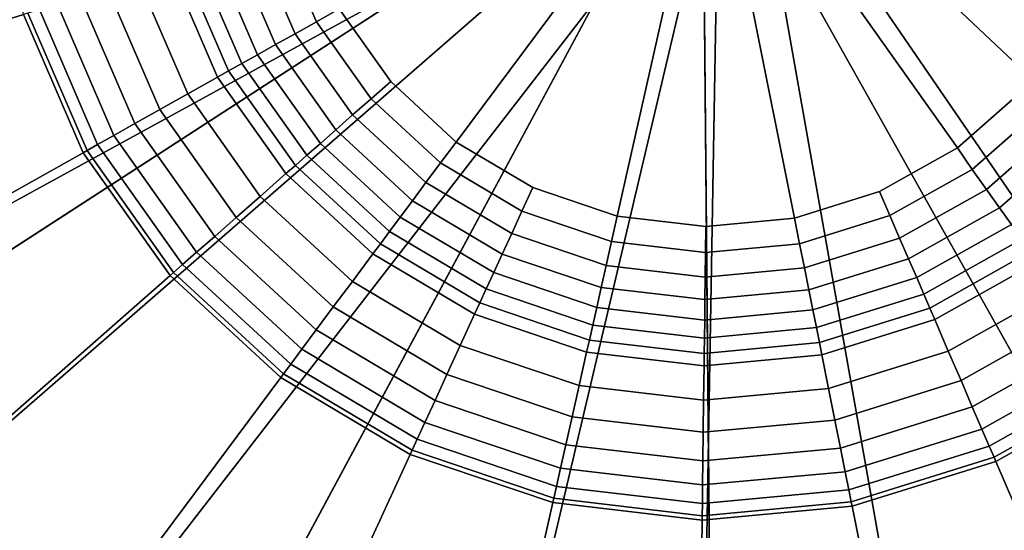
# Model space of a CAD drawing. Extents: x -43.1 to 43.1, y -41.3 to 41.3.
# Tile 529 of 656: x 33.07 to 33.636, y 0.899 to 1.192. Entities that reach past the tile are written whole.
import ezdxf

# ---------------------------------------------------------------- set-up
doc = ezdxf.new("R2010")
doc.units = 0
doc.layers.add('LAMP', color=7, linetype='CONTINUOUS')
doc.layers.add('LAMP_SUPPORT', color=18, linetype='CONTINUOUS')

msp = doc.modelspace()

# ---------------------------------------------------------------- linework, layer by layer
at = {"layer": 'LAMP'}
for points in [[(32.7448, 1.0773, 41.1433), (32.8272, 0.9062, 41.1433), (33.463, 1.3178, 41.1433), (32.7075, 1.2634, 41.1433)], [(32.9495, 0.761, 41.1433), (33.1041, 0.6508, 41.1433), (33.463, 1.3178, 41.1433), (32.8272, 0.9062, 41.1433)], [(32.8939, 1.1272, 44.2735), (32.8644, 1.2747, 44.2735), (33.463, 1.3178, 44.2735), (32.9592, 0.9916, 44.2735)], [(33.0561, 0.8766, 44.2735), (32.9592, 0.9916, 44.2735), (33.463, 1.3178, 44.2735), (33.1786, 0.7892, 44.2735)], [(33.2813, 0.5825, 41.1433), (33.4698, 0.5604, 41.1433), (33.463, 1.3178, 41.1433), (33.1041, 0.6508, 41.1433)], [(33.319, 0.7351, 44.2735), (33.1786, 0.7892, 44.2735), (33.463, 1.3178, 44.2735), (33.4684, 0.7176, 44.2735)], [(33.6175, 0.7378, 44.2735), (33.4684, 0.7176, 44.2735), (33.463, 1.3178, 44.2735), (33.7569, 0.7945, 44.2735)], [(33.658, 0.5859, 41.1433), (33.8339, 0.6574, 41.1433), (33.463, 1.3178, 41.1433), (33.4698, 0.5604, 41.1433)], [(33.8778, 0.884, 44.2735), (33.7569, 0.7945, 44.2735), (33.463, 1.3178, 44.2735), (33.9726, 1.0008, 44.2735)], [(33.9865, 0.7703, 41.1433), (34.1062, 0.9177, 41.1433), (33.463, 1.3178, 41.1433), (33.8339, 0.6574, 41.1433)], [(34.0355, 1.1375, 44.2735), (33.9726, 1.0008, 44.2735), (33.463, 1.3178, 44.2735), (34.0623, 1.2855, 44.2735)], [(34.1854, 1.0902, 41.1433), (34.2193, 1.277, 41.1433), (33.463, 1.3178, 41.1433), (34.1062, 0.9177, 41.1433)]]:
    msp.add_3dface(points, dxfattribs=at)
at = {"layer": 'LAMP_SUPPORT'}
for points in [[(33.4903, 1.3111, 40.5662), (33.4857, 1.3345, 40.5662), (34.4173, 1.2075, 40.5662), (34.3734, 1.0125, 40.5662)], [(33.254, 1.1987, 36.226), (33.2836, 1.1569, 36.226), (33.3213, 1.1221, 36.226), (33.4677, 1.3187, 36.226)], [(33.3213, 1.1221, 36.226), (33.3653, 1.096, 36.226), (33.4139, 1.0795, 36.226), (33.4677, 1.3187, 36.226)], [(33.4139, 1.0795, 36.226), (33.4648, 1.0736, 36.226), (33.5158, 1.0783, 36.226), (33.4677, 1.3187, 36.226)], [(33.5158, 1.0783, 36.226), (33.5648, 1.0936, 36.226), (33.6095, 1.1187, 36.226), (33.4677, 1.3187, 36.226)], [(33.6095, 1.1187, 36.226), (33.648, 1.1525, 36.226), (33.6786, 1.1936, 36.226), (33.4677, 1.3187, 36.226)], [(33.4724, 1.2953, 40.5662), (33.4903, 1.3111, 40.5662), (33.6553, 0.3812, 40.5662), (33.4563, 0.3627, 40.5662)], [(33.4903, 1.3111, 40.5662), (34.0204, 0.5386, 40.5662), (33.8462, 0.4407, 40.5662), (33.6553, 0.3812, 40.5662)], [(33.4903, 1.3111, 40.5662), (34.1706, 0.6705, 40.5662), (34.0204, 0.5386, 40.5662)], [(33.4903, 1.3111, 40.5662), (34.3734, 1.0125, 40.5662), (34.29, 0.8308, 40.5662), (34.1706, 0.6705, 40.5662)], [(33.4535, 1.2996, 40.5662), (32.6341, 0.8506, 40.5662), (32.555, 1.0342, 40.5662), (32.5157, 1.2301, 40.5662)], [(33.4535, 1.2996, 40.5662), (32.7496, 0.6875, 40.5662), (32.6341, 0.8506, 40.5662)], [(33.4535, 1.2996, 40.5662), (33.4724, 1.2953, 40.5662), (32.8966, 0.552, 40.5662), (32.7496, 0.6875, 40.5662)], [(33.4724, 1.2953, 40.5662), (33.2578, 0.386, 40.5662), (33.0684, 0.45, 40.5662), (32.8966, 0.552, 40.5662)], [(33.4724, 1.2953, 40.5662), (33.4563, 0.3627, 40.5662), (33.2578, 0.386, 40.5662)], [(32.7028, 1.2476, 36.7827), (32.7343, 1.0901, 36.7827), (33.0724, 1.1955, 36.7827), (33.0554, 1.2804, 36.7827)], [(33.2193, 1.2413, 36.228), (33.2409, 1.1913, 36.228), (33.254, 1.1987, 36.226), (33.2337, 1.2458, 36.226)], [(33.2059, 1.2371, 36.2337), (33.2286, 1.1844, 36.2337), (33.2409, 1.1913, 36.228), (33.2193, 1.2413, 36.228)], [(33.1935, 1.2332, 36.2426), (33.2173, 1.1781, 36.2426), (33.2286, 1.1844, 36.2337), (33.2059, 1.2371, 36.2337)], [(33.1724, 1.2267, 36.2683), (33.198, 1.1673, 36.2683), (33.207, 1.1723, 36.2543), (33.1823, 1.2297, 36.2543)], [(33.1823, 1.2297, 36.2543), (33.207, 1.1723, 36.2543), (33.2173, 1.1781, 36.2426), (33.1935, 1.2332, 36.2426)], [(33.1572, 1.2219, 36.3013), (33.1841, 1.1595, 36.3013), (33.1903, 1.163, 36.2841), (33.164, 1.224, 36.2841)], [(33.164, 1.224, 36.2841), (33.1903, 1.163, 36.2841), (33.198, 1.1673, 36.2683), (33.1724, 1.2267, 36.2683)], [(33.1383, 1.216, 36.3703), (33.1669, 1.1498, 36.3703), (33.1841, 1.1595, 36.3013), (33.1572, 1.2219, 36.3013)], [(33.1207, 1.2106, 36.4555), (33.1508, 1.1408, 36.4555), (33.1669, 1.1498, 36.3703), (33.1383, 1.216, 36.3703)], [(33.105, 1.2057, 36.5472), (33.1365, 1.1327, 36.5472), (33.1508, 1.1408, 36.4555), (33.1207, 1.2106, 36.4555)], [(33.0816, 1.1983, 36.7108), (33.115, 1.1207, 36.7108), (33.1244, 1.1259, 36.6355), (33.0918, 1.2015, 36.6355)], [(33.0918, 1.2015, 36.6355), (33.1244, 1.1259, 36.6355), (33.1365, 1.1327, 36.5472), (33.105, 1.2057, 36.5472)], [(32.7343, 1.0901, 36.7827), (32.7979, 0.9426, 36.7827), (33.1067, 1.116, 36.7827), (33.0724, 1.1955, 36.7827)], [(33.0724, 1.1955, 36.7827), (33.1067, 1.116, 36.7827), (33.109, 1.1173, 36.763), (33.0749, 1.1963, 36.763)], [(33.0749, 1.1963, 36.763), (33.109, 1.1173, 36.763), (33.115, 1.1207, 36.7108), (33.0816, 1.1983, 36.7108)], [(33.2409, 1.1913, 36.228), (33.2723, 1.147, 36.228), (33.2836, 1.1569, 36.226), (33.254, 1.1987, 36.226)], [(33.2286, 1.1844, 36.2337), (33.2617, 1.1377, 36.2337), (33.2723, 1.147, 36.228), (33.2409, 1.1913, 36.228)], [(33.2173, 1.1781, 36.2426), (33.252, 1.1291, 36.2426), (33.2617, 1.1377, 36.2337), (33.2286, 1.1844, 36.2337)], [(33.207, 1.1723, 36.2543), (33.2432, 1.1213, 36.2543), (33.252, 1.1291, 36.2426), (33.2173, 1.1781, 36.2426)], [(33.198, 1.1673, 36.2683), (33.2354, 1.1145, 36.2683), (33.2432, 1.1213, 36.2543), (33.207, 1.1723, 36.2543)], [(33.1903, 1.163, 36.2841), (33.2288, 1.1087, 36.2841), (33.2354, 1.1145, 36.2683), (33.198, 1.1673, 36.2683)], [(33.1841, 1.1595, 36.3013), (33.2234, 1.104, 36.3013), (33.2288, 1.1087, 36.2841), (33.1903, 1.163, 36.2841)], [(33.1669, 1.1498, 36.3703), (33.2086, 1.0909, 36.3703), (33.2234, 1.104, 36.3013), (33.1841, 1.1595, 36.3013)], [(33.2723, 1.147, 36.228), (33.3123, 1.1101, 36.228), (33.3213, 1.1221, 36.226), (33.2836, 1.1569, 36.226)], [(33.1508, 1.1408, 36.4555), (33.1947, 1.0788, 36.4555), (33.2086, 1.0909, 36.3703), (33.1669, 1.1498, 36.3703)], [(33.6181, 1.1064, 36.228), (33.659, 1.1423, 36.228), (33.648, 1.1525, 36.226), (33.6095, 1.1187, 36.226)], [(33.2617, 1.1377, 36.2337), (33.3039, 1.0988, 36.2337), (33.3123, 1.1101, 36.228), (33.2723, 1.147, 36.228)], [(33.1365, 1.1327, 36.5472), (33.1824, 1.0679, 36.5472), (33.1947, 1.0788, 36.4555), (33.1508, 1.1408, 36.4555)], [(33.6263, 1.0949, 36.2337), (33.6693, 1.1328, 36.2337), (33.659, 1.1423, 36.228), (33.6181, 1.1064, 36.228)], [(33.1244, 1.1259, 36.6355), (33.172, 1.0588, 36.6355), (33.1824, 1.0679, 36.5472), (33.1365, 1.1327, 36.5472)], [(33.252, 1.1291, 36.2426), (33.2961, 1.0884, 36.2426), (33.3039, 1.0988, 36.2337), (33.2617, 1.1377, 36.2337)], [(33.6338, 1.0843, 36.2426), (33.6789, 1.124, 36.2426), (33.6693, 1.1328, 36.2337), (33.6263, 1.0949, 36.2337)], [(33.2432, 1.1213, 36.2543), (33.2891, 1.079, 36.2543), (33.2961, 1.0884, 36.2426), (33.252, 1.1291, 36.2426)], [(33.115, 1.1207, 36.7108), (33.1639, 1.0517, 36.7108), (33.172, 1.0588, 36.6355), (33.1244, 1.1259, 36.6355)], [(33.2354, 1.1145, 36.2683), (33.2829, 1.0707, 36.2683), (33.2891, 1.079, 36.2543), (33.2432, 1.1213, 36.2543)], [(33.3123, 1.1101, 36.228), (33.3591, 1.0823, 36.228), (33.3653, 1.096, 36.226), (33.3213, 1.1221, 36.226)], [(33.6406, 1.0748, 36.2543), (33.6875, 1.116, 36.2543), (33.6789, 1.124, 36.2426), (33.6338, 1.0843, 36.2426)], [(32.7979, 0.9426, 36.7827), (32.8907, 0.8115, 36.7827), (33.1567, 1.0454, 36.7827), (33.1067, 1.116, 36.7827)], [(33.1067, 1.116, 36.7827), (33.1567, 1.0454, 36.7827), (33.1587, 1.0471, 36.763), (33.109, 1.1173, 36.763)], [(33.109, 1.1173, 36.763), (33.1587, 1.0471, 36.763), (33.1639, 1.0517, 36.7108), (33.115, 1.1207, 36.7108)], [(33.5707, 1.0798, 36.228), (33.6181, 1.1064, 36.228), (33.6095, 1.1187, 36.226), (33.5648, 1.0936, 36.226)], [(33.2288, 1.1087, 36.2841), (33.2777, 1.0636, 36.2841), (33.2829, 1.0707, 36.2683), (33.2354, 1.1145, 36.2683)], [(33.3039, 1.0988, 36.2337), (33.3532, 1.0695, 36.2337), (33.3591, 1.0823, 36.228), (33.3123, 1.1101, 36.228)], [(33.2234, 1.104, 36.3013), (33.2734, 1.0579, 36.3013), (33.2777, 1.0636, 36.2841), (33.2288, 1.1087, 36.2841)], [(33.5763, 1.0669, 36.2337), (33.6263, 1.0949, 36.2337), (33.6181, 1.1064, 36.228), (33.5707, 1.0798, 36.228)], [(33.2086, 1.0909, 36.3703), (33.2616, 1.042, 36.3703), (33.2734, 1.0579, 36.3013), (33.2234, 1.104, 36.3013)], [(33.2961, 1.0884, 36.2426), (33.3478, 1.0577, 36.2426), (33.3532, 1.0695, 36.2337), (33.3039, 1.0988, 36.2337)], [(33.3591, 1.0823, 36.228), (33.4106, 1.0649, 36.228), (33.4139, 1.0795, 36.226), (33.3653, 1.096, 36.226)], [(33.5188, 1.0636, 36.228), (33.5707, 1.0798, 36.228), (33.5648, 1.0936, 36.226), (33.5158, 1.0783, 36.226)], [(33.5814, 1.0549, 36.2426), (33.6338, 1.0843, 36.2426), (33.6263, 1.0949, 36.2337), (33.5763, 1.0669, 36.2337)], [(33.1947, 1.0788, 36.4555), (33.2506, 1.0273, 36.4555), (33.2616, 1.042, 36.3703), (33.2086, 1.0909, 36.3703)], [(33.2891, 1.079, 36.2543), (33.3429, 1.0471, 36.2543), (33.3478, 1.0577, 36.2426), (33.2961, 1.0884, 36.2426)], [(33.3532, 1.0695, 36.2337), (33.4075, 1.0512, 36.2337), (33.4106, 1.0649, 36.228), (33.3591, 1.0823, 36.228)], [(33.5861, 1.0442, 36.2543), (33.6406, 1.0748, 36.2543), (33.6338, 1.0843, 36.2426), (33.5814, 1.0549, 36.2426)], [(33.1824, 1.0679, 36.5472), (33.2408, 1.0141, 36.5472), (33.2506, 1.0273, 36.4555), (33.1947, 1.0788, 36.4555)], [(33.2829, 1.0707, 36.2683), (33.3385, 1.0377, 36.2683), (33.3429, 1.0471, 36.2543), (33.2891, 1.079, 36.2543)], [(33.4106, 1.0649, 36.228), (33.4646, 1.0586, 36.228), (33.4648, 1.0736, 36.226), (33.4139, 1.0795, 36.226)], [(33.4646, 1.0586, 36.228), (33.5188, 1.0636, 36.228), (33.5158, 1.0783, 36.226), (33.4648, 1.0736, 36.226)], [(33.5215, 1.0498, 36.2337), (33.5763, 1.0669, 36.2337), (33.5707, 1.0798, 36.228), (33.5188, 1.0636, 36.228)], [(33.2777, 1.0636, 36.2841), (33.3349, 1.0296, 36.2841), (33.3385, 1.0377, 36.2683), (33.2829, 1.0707, 36.2683)], [(33.5902, 1.0347, 36.2683), (33.6466, 1.0663, 36.2683), (33.6406, 1.0748, 36.2543), (33.5861, 1.0442, 36.2543)], [(33.172, 1.0588, 36.6355), (33.2325, 1.003, 36.6355), (33.2408, 1.0141, 36.5472), (33.1824, 1.0679, 36.5472)], [(33.3478, 1.0577, 36.2426), (33.4046, 1.0385, 36.2426), (33.4075, 1.0512, 36.2337), (33.3532, 1.0695, 36.2337)], [(33.4075, 1.0512, 36.2337), (33.4645, 1.0445, 36.2337), (33.4646, 1.0586, 36.228), (33.4106, 1.0649, 36.228)], [(33.5241, 1.0371, 36.2426), (33.5814, 1.0549, 36.2426), (33.5763, 1.0669, 36.2337), (33.5215, 1.0498, 36.2337)], [(33.5937, 1.0266, 36.2841), (33.6516, 1.0591, 36.2841), (33.6466, 1.0663, 36.2683), (33.5902, 1.0347, 36.2683)], [(33.2734, 1.0579, 36.3013), (33.3319, 1.0232, 36.3013), (33.3349, 1.0296, 36.2841), (33.2777, 1.0636, 36.2841)], [(33.4645, 1.0445, 36.2337), (33.5215, 1.0498, 36.2337), (33.5188, 1.0636, 36.228), (33.4646, 1.0586, 36.228)], [(33.5965, 1.02, 36.3013), (33.6558, 1.0533, 36.3013), (33.6516, 1.0591, 36.2841), (33.5937, 1.0266, 36.2841)], [(33.1639, 1.0517, 36.7108), (33.2261, 0.9944, 36.7108), (33.2325, 1.003, 36.6355), (33.172, 1.0588, 36.6355)], [(33.2616, 1.042, 36.3703), (33.3236, 1.0052, 36.3703), (33.3319, 1.0232, 36.3013), (33.2734, 1.0579, 36.3013)], [(33.3429, 1.0471, 36.2543), (33.4021, 1.027, 36.2543), (33.4046, 1.0385, 36.2426), (33.3478, 1.0577, 36.2426)], [(33.5264, 1.0256, 36.2543), (33.5861, 1.0442, 36.2543), (33.5814, 1.0549, 36.2426), (33.5241, 1.0371, 36.2426)], [(33.6043, 1.0019, 36.3703), (33.6672, 1.0372, 36.3703), (33.6558, 1.0533, 36.3013), (33.5965, 1.02, 36.3013)], [(33.1587, 1.0471, 36.763), (33.2219, 0.9888, 36.763), (33.2261, 0.9944, 36.7108), (33.1639, 1.0517, 36.7108)], [(33.4046, 1.0385, 36.2426), (33.4643, 1.0315, 36.2426), (33.4645, 1.0445, 36.2337), (33.4075, 1.0512, 36.2337)], [(33.4643, 1.0315, 36.2426), (33.5241, 1.0371, 36.2426), (33.5215, 1.0498, 36.2337), (33.4645, 1.0445, 36.2337)], [(32.8907, 0.8115, 36.7827), (33.0088, 0.7027, 36.7827), (33.2204, 0.9867, 36.7827), (33.1567, 1.0454, 36.7827)], [(33.1567, 1.0454, 36.7827), (33.2204, 0.9867, 36.7827), (33.2219, 0.9888, 36.763), (33.1587, 1.0471, 36.763)], [(33.2506, 1.0273, 36.4555), (33.3159, 0.9885, 36.4555), (33.3236, 1.0052, 36.3703), (33.2616, 1.042, 36.3703)], [(33.3385, 1.0377, 36.2683), (33.3998, 1.0169, 36.2683), (33.4021, 1.027, 36.2543), (33.3429, 1.0471, 36.2543)], [(33.5284, 1.0154, 36.2683), (33.5902, 1.0347, 36.2683), (33.5861, 1.0442, 36.2543), (33.5264, 1.0256, 36.2543)], [(33.3349, 1.0296, 36.2841), (33.3979, 1.0083, 36.2841), (33.3998, 1.0169, 36.2683), (33.3385, 1.0377, 36.2683)], [(33.4021, 1.027, 36.2543), (33.4642, 1.0198, 36.2543), (33.4643, 1.0315, 36.2426), (33.4046, 1.0385, 36.2426)], [(33.4642, 1.0198, 36.2543), (33.5264, 1.0256, 36.2543), (33.5241, 1.0371, 36.2426), (33.4643, 1.0315, 36.2426)], [(33.6116, 0.985, 36.4555), (33.6778, 1.0222, 36.4555), (33.6672, 1.0372, 36.3703), (33.6043, 1.0019, 36.3703)], [(33.5302, 1.0068, 36.2841), (33.5937, 1.0266, 36.2841), (33.5902, 1.0347, 36.2683), (33.5284, 1.0154, 36.2683)], [(33.2408, 1.0141, 36.5472), (33.3091, 0.9736, 36.5472), (33.3159, 0.9885, 36.4555), (33.2506, 1.0273, 36.4555)], [(33.3319, 1.0232, 36.3013), (33.3963, 1.0014, 36.3013), (33.3979, 1.0083, 36.2841), (33.3349, 1.0296, 36.2841)], [(33.3998, 1.0169, 36.2683), (33.464, 1.0094, 36.2683), (33.4642, 1.0198, 36.2543), (33.4021, 1.027, 36.2543)], [(33.464, 1.0094, 36.2683), (33.5284, 1.0154, 36.2683), (33.5264, 1.0256, 36.2543), (33.4642, 1.0198, 36.2543)], [(33.5316, 0.9998, 36.3013), (33.5965, 1.02, 36.3013), (33.5937, 1.0266, 36.2841), (33.5302, 1.0068, 36.2841)], [(33.3236, 1.0052, 36.3703), (33.392, 0.9821, 36.3703), (33.3963, 1.0014, 36.3013), (33.3319, 1.0232, 36.3013)], [(33.5354, 0.9804, 36.3703), (33.6043, 1.0019, 36.3703), (33.5965, 1.02, 36.3013), (33.5316, 0.9998, 36.3013)], [(33.6181, 0.9699, 36.5472), (33.6873, 1.0088, 36.5472), (33.6778, 1.0222, 36.4555), (33.6116, 0.985, 36.4555)], [(33.2325, 1.003, 36.6355), (33.3033, 0.9609, 36.6355), (33.3091, 0.9736, 36.5472), (33.2408, 1.0141, 36.5472)], [(33.3979, 1.0083, 36.2841), (33.4639, 1.0006, 36.2841), (33.464, 1.0094, 36.2683), (33.3998, 1.0169, 36.2683)], [(33.4639, 1.0006, 36.2841), (33.5302, 1.0068, 36.2841), (33.5284, 1.0154, 36.2683), (33.464, 1.0094, 36.2683)], [(33.3963, 1.0014, 36.3013), (33.4638, 0.9935, 36.3013), (33.4639, 1.0006, 36.2841), (33.3979, 1.0083, 36.2841)], [(33.6236, 0.9571, 36.6355), (33.6954, 0.9974, 36.6355), (33.6873, 1.0088, 36.5472), (33.6181, 0.9699, 36.5472)], [(33.2261, 0.9944, 36.7108), (33.2988, 0.9512, 36.7108), (33.3033, 0.9609, 36.6355), (33.2325, 1.003, 36.6355)], [(33.3159, 0.9885, 36.4555), (33.3879, 0.9641, 36.4555), (33.392, 0.9821, 36.3703), (33.3236, 1.0052, 36.3703)], [(33.4638, 0.9935, 36.3013), (33.5316, 0.9998, 36.3013), (33.5302, 1.0068, 36.2841), (33.4639, 1.0006, 36.2841)], [(33.392, 0.9821, 36.3703), (33.4636, 0.9737, 36.3703), (33.4638, 0.9935, 36.3013), (33.3963, 1.0014, 36.3013)], [(33.4636, 0.9737, 36.3703), (33.5354, 0.9804, 36.3703), (33.5316, 0.9998, 36.3013), (33.4638, 0.9935, 36.3013)], [(33.539, 0.9623, 36.4555), (33.6116, 0.985, 36.4555), (33.6043, 1.0019, 36.3703), (33.5354, 0.9804, 36.3703)], [(33.6278, 0.9473, 36.7108), (33.7016, 0.9887, 36.7108), (33.6954, 0.9974, 36.6355), (33.6236, 0.9571, 36.6355)], [(33.2219, 0.9888, 36.763), (33.2959, 0.9449, 36.763), (33.2988, 0.9512, 36.7108), (33.2261, 0.9944, 36.7108)], [(33.0088, 0.7027, 36.7827), (33.1469, 0.6207, 36.7827), (33.2948, 0.9425, 36.7827), (33.2204, 0.9867, 36.7827)], [(33.2204, 0.9867, 36.7827), (33.2948, 0.9425, 36.7827), (33.2959, 0.9449, 36.763), (33.2219, 0.9888, 36.763)], [(33.3091, 0.9736, 36.5472), (33.3843, 0.9481, 36.5472), (33.3879, 0.9641, 36.4555), (33.3159, 0.9885, 36.4555)], [(33.6306, 0.9409, 36.763), (33.7056, 0.983, 36.763), (33.7016, 0.9887, 36.7108), (33.6278, 0.9473, 36.7108)], [(33.3879, 0.9641, 36.4555), (33.4634, 0.9553, 36.4555), (33.4636, 0.9737, 36.3703), (33.392, 0.9821, 36.3703)], [(33.4634, 0.9553, 36.4555), (33.539, 0.9623, 36.4555), (33.5354, 0.9804, 36.3703), (33.4636, 0.9737, 36.3703)], [(33.5423, 0.9462, 36.5472), (33.6181, 0.9699, 36.5472), (33.6116, 0.985, 36.4555), (33.539, 0.9623, 36.4555)], [(33.6316, 0.9385, 36.7827), (33.7071, 0.9809, 36.7827), (33.7056, 0.983, 36.763), (33.6306, 0.9409, 36.763)], [(33.7718, 0.6133, 36.7827), (33.9118, 0.6919, 36.7827), (33.7071, 0.9809, 36.7827), (33.6316, 0.9385, 36.7827)], [(33.3033, 0.9609, 36.6355), (33.3813, 0.9346, 36.6355), (33.3843, 0.9481, 36.5472), (33.3091, 0.9736, 36.5472)], [(33.545, 0.9326, 36.6355), (33.6236, 0.9571, 36.6355), (33.6181, 0.9699, 36.5472), (33.5423, 0.9462, 36.5472)], [(33.3843, 0.9481, 36.5472), (33.4632, 0.9389, 36.5472), (33.4634, 0.9553, 36.4555), (33.3879, 0.9641, 36.4555)], [(33.2988, 0.9512, 36.7108), (33.3789, 0.9241, 36.7108), (33.3813, 0.9346, 36.6355), (33.3033, 0.9609, 36.6355)], [(33.4632, 0.9389, 36.5472), (33.5423, 0.9462, 36.5472), (33.539, 0.9623, 36.4555), (33.4634, 0.9553, 36.4555)], [(33.5471, 0.9221, 36.7108), (33.6278, 0.9473, 36.7108), (33.6236, 0.9571, 36.6355), (33.545, 0.9326, 36.6355)], [(33.2959, 0.9449, 36.763), (33.3774, 0.9173, 36.763), (33.3789, 0.9241, 36.7108), (33.2988, 0.9512, 36.7108)], [(33.3813, 0.9346, 36.6355), (33.463, 0.925, 36.6355), (33.4632, 0.9389, 36.5472), (33.3843, 0.9481, 36.5472)], [(33.463, 0.925, 36.6355), (33.545, 0.9326, 36.6355), (33.5423, 0.9462, 36.5472), (33.4632, 0.9389, 36.5472)], [(33.5485, 0.9153, 36.763), (33.6306, 0.9409, 36.763), (33.6278, 0.9473, 36.7108), (33.5471, 0.9221, 36.7108)], [(33.1469, 0.6207, 36.7827), (33.299, 0.5693, 36.7827), (33.3768, 0.9148, 36.7827), (33.2948, 0.9425, 36.7827)], [(33.2948, 0.9425, 36.7827), (33.3768, 0.9148, 36.7827), (33.3774, 0.9173, 36.763), (33.2959, 0.9449, 36.763)], [(33.549, 0.9127, 36.7827), (33.6316, 0.9385, 36.7827), (33.6306, 0.9409, 36.763), (33.5485, 0.9153, 36.763)], [(33.3789, 0.9241, 36.7108), (33.4629, 0.9143, 36.7108), (33.463, 0.925, 36.6355), (33.3813, 0.9346, 36.6355)], [(33.6185, 0.5655, 36.7827), (33.7718, 0.6133, 36.7827), (33.6316, 0.9385, 36.7827), (33.549, 0.9127, 36.7827)], [(33.4629, 0.9143, 36.7108), (33.5471, 0.9221, 36.7108), (33.545, 0.9326, 36.6355), (33.463, 0.925, 36.6355)], [(33.3774, 0.9173, 36.763), (33.4628, 0.9073, 36.763), (33.4629, 0.9143, 36.7108), (33.3789, 0.9241, 36.7108)], [(33.4628, 0.9073, 36.763), (33.5485, 0.9153, 36.763), (33.5471, 0.9221, 36.7108), (33.4629, 0.9143, 36.7108)], [(33.299, 0.5693, 36.7827), (33.4586, 0.5506, 36.7827), (33.4628, 0.9047, 36.7827), (33.3768, 0.9148, 36.7827)], [(33.3768, 0.9148, 36.7827), (33.4628, 0.9047, 36.7827), (33.4628, 0.9073, 36.763), (33.3774, 0.9173, 36.763)], [(33.4586, 0.5506, 36.7827), (33.6185, 0.5655, 36.7827), (33.549, 0.9127, 36.7827), (33.4628, 0.9047, 36.7827)], [(33.4628, 0.9047, 36.7827), (33.549, 0.9127, 36.7827), (33.5485, 0.9153, 36.763), (33.4628, 0.9073, 36.763)]]:
    msp.add_3dface(points, dxfattribs=at)

doc.saveas('drawing.dxf')
